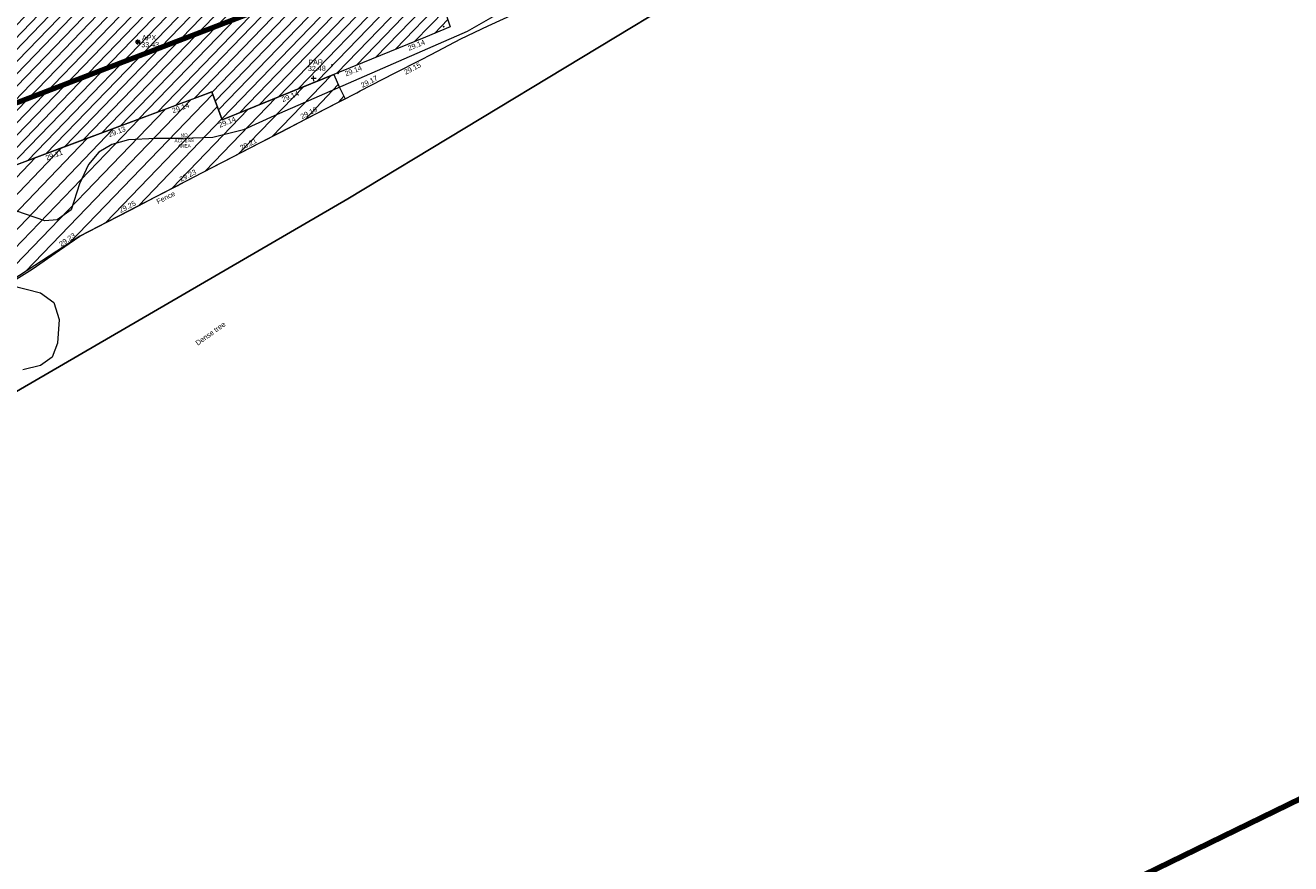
# Model space of a CAD drawing. Header units: millimetres. Extents: x -287732 to 520720, y -103372 to 287754.
# Tile 359 of 380: x 360209 to 453122, y 49811 to 111402. Entities that reach past the tile are written whole.
import ezdxf

# ---------------------------------------------------------------- set-up
doc = ezdxf.new("R2010")
doc.units = ezdxf.units.MM
doc.linetypes.add('IMPORT-HIDDEN2 _3_', pattern=[4762.5, 3175, -1587.5])
doc.linetypes.add('IMPORT-UG_ELEC_STREET LIGHTING_QLB2 _2_', pattern=[2700, 1500, -300, 0, -250, 150, -300, 0, -200])
for name, color, linetype, lineweight, true_color in [('00_TOPO_APEX_BUILDING', 7, 'Continuous', 9, 0x666666), ('00_UAV_APEX_BUILDING', 7, 'Continuous', 9, 0x666666), ('00_UAV_BUILDING_HATCH', 7, 'Continuous', 9, 0x999999), ('00_UAV_BUILDING_OUTLINE', 5, 'Continuous', 9, 0x0000ff), ('00_UAV_FENCE', 7, 'Continuous', 9, 0x264c2f), ('00_UAV_PARAPET', 7, 'Continuous', 9, 0x666666), ('00_UAV_TREE_LINE', 7, 'Continuous', 9, 0x52a552), ('12333-PUM-2D-U-0001-C01 - Rev2_REVIT IMPORT_dwg', 7, 'Continuous', 9, 0x767676), ('A_RHA_Line', 7, 'Continuous', 9, 0x00a600), ('PUM-CHAMBER EXTENTS', 6, 'IMPORT-HIDDEN2 _3_', 9, 0xff00ff), ('PUM-SURVEY BOUNDARY_EXTENT', 190, 'Continuous', 25, 0x7f00ff), ('PUM-UNABLE TO SURVEY', 190, 'Continuous', 9, 0x7f00ff)]:
    doc.layers.add(name, color=color, linetype=linetype, lineweight=lineweight, true_color=true_color)
doc.layers.add('GEN-TEXT', color=7, linetype='Continuous', lineweight=9)
doc.styles.add('Arial_1', font='arial.ttf', dxfattribs={"height": 250})
doc.styles.add('Swis721 Lt BT_2', font='swissl.ttf', dxfattribs={"height": 375})

# ---------------------------------------------------------------- blocks, each defined once
blk = doc.blocks.new('12333-PUM-2D-U-0001-C01 - Rev2_REVIT IMPORT_dwg_MSL_Apex_SYM-2077252-Site Location Plan Proposed')
at = {"layer": '00_TOPO_APEX_BUILDING', "color": 254, "true_color": 0xcccccc, "flags": 128}
for points in [[(0, -501), (0, 0), (-501, 0)], [(354, 354), (0, 0), (-354, 354)], [(354, -354), (0, 0), (-354, -354)], [(501, 0), (0, 0), (0, 501)]]:
    blk.add_lwpolyline(points, dxfattribs=at)
blk = doc.blocks.new('12333-PUM-2D-U-0001-C01 - Rev2_REVIT IMPORT_dwg_MSL_Parapet_SYM-V122-Site Location Plan Proposed')
at = {"layer": '00_UAV_PARAPET', "color": 254, "true_color": 0xcccccc, "flags": 128}
for points in [[(0, -500), (0, 0), (-500, 0)], [(500, 0), (0, 0), (0, 500)]]:
    blk.add_lwpolyline(points, dxfattribs=at)
blk = doc.blocks.new('12333-PUM-2D-U-0001-C01 - Rev2_REVIT IMPORT_dwg_MGS62954_T2_Galway_ITM_3d_Rev1-2077680-Site Location Plan Proposed')
at = {"layer": '00_UAV_BUILDING_HATCH', "true_color": 0xcccccc}
h = blk.add_hatch(dxfattribs=at)
h.set_pattern_fill('FP_1', color=254, style=0, pattern_type=2)
h.set_pattern_definition([(45, (0, 0), (-441.94173824, 441.94173824), [])])
h.paths.add_polyline_path([(534258130, 725648483), (534277656, 725655386), (534278388, 725653331), (534295255, 725659854), (534294221, 725663215), (534296151, 725663831), (534296560, 725662668), (534309422, 725667185), (534307379, 725673088), (534303370, 725671654), (534300996, 725678397), (534310510, 725681741), (534314221, 725671576), (534326501, 725675858), (534324519, 725681362), (534326114, 725681952), (534324161, 725687672), (534318721, 725685739), (534311383, 725706099), (534306310, 725704323), (534306355, 725704193), (534273124, 725692215), (534273148, 725692180), (534273193, 725691953), (534273148, 725691726), (534273019, 725691533), (534272826, 725691404), (534272599, 725691359), (534272359, 725691412), (534272169, 725691548), (534272046, 725691745), (534272031, 725691821), (534266686, 725689895), (534268525, 725684613), (534268048, 725684438), (534269413, 725680562), (534277645, 725683533), (534277950, 725682691), (534281835, 725684093), (534281562, 725684933), (534287960, 725687071), (534294708, 725667897), (534289312, 725665760), (534287625, 725670664), (534264563, 725662495), (534260945, 725672663), (534250837, 725669091), (534258127, 725648493)])
h.paths.add_polyline_path([(534297905, 725687834), (534296490, 725693151), (534301800, 725695024), (534303780, 725689436), (534301176, 725688726)])
at = {"layer": '00_UAV_BUILDING_OUTLINE', "color": 254, "true_color": 0xcccccc, "flags": 128}
blk.add_lwpolyline([(534294364, 725662752), (534295255, 725659854), (534293420, 725659144), (534288757, 725657341), (534284094, 725655538), (534279430, 725653734), (534278388, 725653331), (534277656, 725655386), (534276052, 725654819), (534271338, 725653153), (534266624, 725651486), (534261910, 725649819)], dxfattribs=at)
at = {"layer": '00_UAV_FENCE', "color": 254, "true_color": 0xcccccc}
blk.add_line((534293806, 725657867), (534296017, 725658963), dxfattribs=at)
at = {"layer": '00_UAV_FENCE', "color": 254, "true_color": 0xcccccc, "flags": 128}
for points in [[(534296017, 725658963), (534298048, 725659896), (534300579, 725660996), (534301333, 725661324), (534304465, 725662843), (534305117, 725663072), (534308268, 725664181)], [(534262062, 725641287), (534264260, 725642605), (534266283, 725643959), (534267795, 725644972), (534269751, 725645941), (534270644, 725646384), (534271613, 725646865), (534273403, 725647752), (534275053, 725648570), (534275124, 725648605), (534276370, 725649223), (534277301, 725649684), (534279411, 725650730), (534279604, 725650826), (534281035, 725651536), (534282722, 725652372), (534284083, 725653047), (534284419, 725653213), (534285981, 725653988), (534288304, 725655139), (534288563, 725655268), (534291102, 725656527), (534293043, 725657489), (534293806, 725657867)]]:
    blk.add_lwpolyline(points, dxfattribs=at)
at = {"layer": '00_UAV_TREE_LINE', "color": 254, "true_color": 0xcccccc, "flags": 128}
for points in [[(534302206, 725662645), (534296497, 725659491), (534282202, 725653550), (534279934, 725652570), (534277671, 725652028), (534275447, 725652005), (534273475, 725652045), (534271495, 725651975), (534270264, 725651657), (534269290, 725651100), (534268510, 725650227), (534267826, 725648797), (534267188, 725646898), (534266146, 725646182), (534265238, 725646141), (534260433, 725647877)], [(534262634, 725641456), (534264837, 725640850), (534265797, 725640119), (534266167, 725638857), (534266010, 725637141), (534265602, 725636102), (534264734, 725635510), (534263423, 725635225)]]:
    blk.add_lwpolyline(points, dxfattribs=at)
at = {"xscale": 0.375, "yscale": 0.375, "zscale": 0.375}
for name, p in [('12333-PUM-2D-U-0001-C01 - Rev2_REVIT IMPORT_dwg_MSL_Apex_SYM-2077252-Site Location Plan Proposed', (534272301, 725659143)), ('12333-PUM-2D-U-0001-C01 - Rev2_REVIT IMPORT_dwg_MSL_Parapet_SYM-V122-Site Location Plan Proposed', (534285158, 725656243))]:
    blk.add_blockref(name, p, dxfattribs=at)
at = {"layer": '00_UAV_APEX_BUILDING', "char_height": 375, "attachment_point": 1, "line_spacing_factor": 1.005062, "style": 'Swis721 Lt BT_2'}
for s, insert, width in [('APX', (534272607, 725659643), 1130.24), ('33.43', (534272547, 725659131), 1495.9)]:
    blk.add_mtext(s, dxfattribs=dict(at, insert=insert, width=width))
at = {"layer": '00_UAV_BUILDING_OUTLINE', "color": 251, "true_color": 0x666666, "char_height": 375, "width": 1495.9, "attachment_point": 1, "line_spacing_factor": 1.005062, "style": 'Swis721 Lt BT_2'}
for s, insert, rotation in [('29.14', (534292063, 725658503), 21.1417), ('29.14', (534287400, 725656699), 21.1417), ('29.14', (534282736, 725654896), 21.1417), ('29.14', (534274677, 725654217), 19.46996), ('29.14', (534278073, 725653093), 21.1417), ('29.13', (534269967, 725652552), 19.46996), ('29.11', (534265329, 725650913), 19.46996)]:
    blk.add_mtext(s, dxfattribs=dict(at, insert=insert, rotation=rotation))
at = {"layer": '00_UAV_FENCE', "color": 251, "true_color": 0x666666, "char_height": 375, "attachment_point": 1, "line_spacing_factor": 1.005062, "style": 'Swis721 Lt BT_2'}
for s, insert, width, rotation in [('29.15', (534291754, 725656728), 1495.9, 26.37052), ('29.17', (534288567, 725655822), 1495.9, 26.37052), ('29.19', (534284087, 725653602), 1495.9, 26.37052), ('29.21', (534279608, 725651381), 1495.9, 26.37052), ('29.23', (534275128, 725649160), 1495.9, 26.37052), ('Fence', (534273413, 725647542), 1681.11, 25.9351), ('29.25', (534270648, 725646939), 1495.9, 26.37052), ('29.23', (534266215, 725644510), 1495.9, 33.80586)]:
    blk.add_mtext(s, dxfattribs=dict(at, insert=insert, width=width, rotation=rotation))
at = {"layer": '00_UAV_PARAPET', "char_height": 375, "attachment_point": 1, "line_spacing_factor": 1.005062, "style": 'Swis721 Lt BT_2'}
for s, insert, width in [('32.48', (534284752, 725657169), 1495.9), ('PAR', (534284789, 725657631), 1168.23)]:
    blk.add_mtext(s, dxfattribs=dict(at, insert=insert, width=width))
at = {"layer": '00_UAV_TREE_LINE', "color": 251, "true_color": 0x666666, "insert": (534276094, 725637069), "char_height": 375, "width": 2939.57, "attachment_point": 1, "rotation": 34.61213, "line_spacing_factor": 1.005062, "style": 'Swis721 Lt BT_2'}
blk.add_mtext('Dense tree', dxfattribs=at)
blk = doc.blocks.new('12333-PUM-2D-U-0001-C01 - Rev2_REVIT IMPORT_dwg-1620468-Site Location Plan Proposed')
at = {"layer": 'PUM-CHAMBER EXTENTS', "true_color": 0xfff4d4}
h = blk.add_hatch(dxfattribs=at)
h.set_pattern_fill('FP_14', style=0, pattern_type=2)
h.set_pattern_definition([(45, (-533641079.65, -725615854.36), (-618.7184335, 618.7184335), [])])
h.paths.add_polyline_path([(620505, 25224), (626715, 29117), (646371, 38862), (645958, 39705), (645564, 40669), (637309, 37477), (636577, 39532), (617046, 32629), (609826, 53043), (607531, 52082), (610930, 43212), (616646, 29820), (620496, 25235)])
at = {"layer": 'GEN-TEXT', "color": 253, "true_color": 0xaaaaaa}
for p, q in [((653655, 43999), (653726, 44070)), ((653726, 43999), (653655, 44070)), ((645400, 41325), (645471, 41396)), ((645471, 41325), (645400, 41396)), ((645848, 40702), (645919, 40773)), ((645919, 40702), (645848, 40773))]:
    blk.add_line(p, q, dxfattribs=at)
at = {"layer": 'PUM-SURVEY BOUNDARY_EXTENT', "color": 201, "true_color": 0xd4aaff, "flags": 128}
blk.add_lwpolyline([(434100, 24157), (453045, 39176), (466013, 44123), (482147, 40703), (488217, 30927), (531081, 24250), (561844, 20426), (566062, 8611), (571129, -7616), (575714, -7983), (646442, 31495), (689841, 56726), (691427, 62926), (689638, 69874), (681836, 100645), (672156, 130601), (667141, 148791), (693350, 157472), (716445, 167556), (696843, 196972), (686153, 214204)], dxfattribs=at)
at = {"layer": 'PUM-UNABLE TO SURVEY', "color": 7, "true_color": 0xfff4d4}
for p, q in [((637309, 37477), (645564, 40669)), ((617051, 32629), (636577, 39532)), ((636577, 39532), (637309, 37477))]:
    blk.add_line(p, q, dxfattribs=at)
at = {"layer": 'PUM-UNABLE TO SURVEY', "color": 7, "true_color": 0xfff4d4, "flags": 128}
blk.add_lwpolyline([(645564, 40669), (645958, 39705), (646371, 38862), (626715, 29117), (620505, 25224), (616646, 29820), (610930, 43212), (607531, 52082), (609826, 53043), (617047, 32628)], dxfattribs=at)
blk.add_blockref('12333-PUM-2D-U-0001-C01 - Rev2_REVIT IMPORT_dwg_MGS62954_T2_Galway_ITM_3d_Rev1-2077680-Site Location Plan Proposed', (-533641080, -725615854))
at = {"layer": 'PUM-UNABLE TO SURVEY', "color": 41, "true_color": 0xffdf7f, "insert": (634495, 36517), "char_height": 250, "width": 1714.02, "attachment_point": 2, "line_spacing_factor": 0.941778, "style": 'Arial_1'}
blk.add_mtext('NO\\PACCESS\\PAREA', dxfattribs=at)

msp = doc.modelspace()

# ---------------------------------------------------------------- linework, layer by layer
at = {"layer": 'A_RHA_Line', "color": 1, "lineweight": 140, "true_color": 0xff0000}
for p, q in [((333923, 95872), (493842, 157259)), ((520720, 87241), (190683, -73821))]:
    msp.add_line(p, q, dxfattribs=at)

# ---------------------------------------------------------------- block references
at = {"layer": '12333-PUM-2D-U-0001-C01 - Rev2_REVIT IMPORT_dwg', "color": 254, "linetype": 'IMPORT-UG_ELEC_STREET LIGHTING_QLB2 _2_', "true_color": 0xffd4d4, "rotation": 0.9999999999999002}
msp.add_blockref('12333-PUM-2D-U-0001-C01 - Rev2_REVIT IMPORT_dwg-1620468-Site Location Plan Proposed', (-261895, 55870), dxfattribs=at)

doc.saveas('drawing.dxf')
